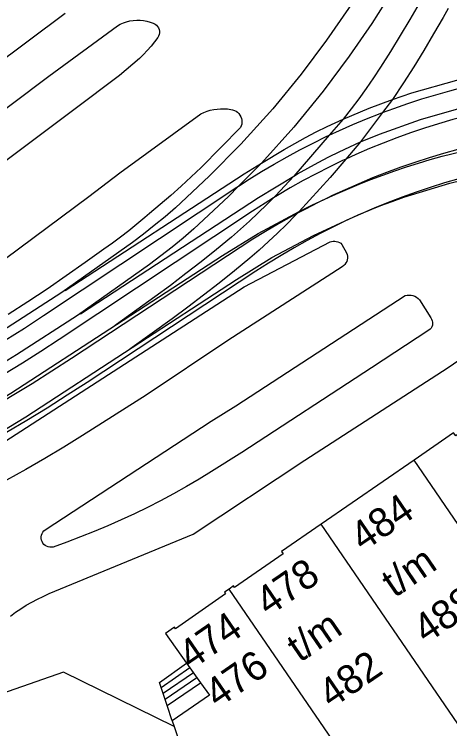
# Model space of a CAD drawing. Extents: x 122462 to 123306, y 485548 to 486417.
# Drawn here: x 123082 to 123104.54, y 486252.79 to 486289.76 of the extents above; entities that cross this region are included whole.
import ezdxf

# ---------------------------------------------------------------- set-up
doc = ezdxf.new("R2010")
doc.units = 0
for name, color, linetype in [('B-WE-IE-MEUBILAIR_WEGMEUBILAIR_VERKEERSBORD-S', 7, 'Continuous'), ('Level 1', 7, 'Continuous'), ('Level 17', 7, 'Continuous'), ('Level 24', 7, 'Continuous'), ('Level 30', 7, 'Continuous'), ('Level 31', 7, 'Continuous'), ('Level 33', 7, 'Continuous'), ('Level 37', 7, 'Continuous'), ('Level 4', 7, 'Continuous')]:
    doc.layers.add(name, color=color, linetype=linetype)

msp = doc.modelspace()

# ---------------------------------------------------------------- linework, layer by layer
at = {"layer": 'Level 1'}
for p, q in [((123102.688, 486266.686), (123097.883, 486263.376)), ((123090.91, 486256.189), (123091.634, 486255.17)), ((123090.17, 486253.198), (123090.267, 486252.909)), ((123090.267, 486252.909), (123091.252, 486250))]:
    msp.add_line(p, q, dxfattribs=at)
for points in [[(123107.56, 486269.9), (123107.332, 486269.745), (123107.389, 486269.662), (123104.859, 486267.94), (123104.739, 486268.1), (123102.688, 486266.686)], [(123097.883, 486263.376), (123095.83, 486261.959), (123095.909, 486261.846), (123093.403, 486260.097), (123093.346, 486260.181), (123093.111, 486260.017)], [(123093.111, 486260.017), (123092.876, 486259.853), (123092.934, 486259.77), (123090.348, 486257.966), (123090.289, 486258.049), (123089.83, 486257.709), (123090.91, 486256.189)], [(123091.634, 486255.17), (123092.098, 486254.518), (123090.17, 486253.198)]]:
    msp.add_lwpolyline(points, dxfattribs=at)
at = {"layer": 'Level 17'}
for points in [[(123069.357, 486278.41), (123084.622, 486289.817)], [(123071.931, 486277.649), (123083.776, 486286.553), (123087.33, 486289.166), (123087.485, 486289.249), (123087.646, 486289.319), (123087.812, 486289.375), (123087.982, 486289.417), (123088.156, 486289.444), (123088.331, 486289.457), (123088.506, 486289.455), (123088.681, 486289.437), (123088.854, 486289.406), (123089.023, 486289.359), (123089.188, 486289.299), (123089.285, 486289.255), (123089.353, 486289.199), (123089.411, 486289.132), (123089.456, 486289.057), (123089.488, 486288.975), (123089.505, 486288.888), (123089.508, 486288.8), (123089.495, 486288.713), (123089.468, 486288.629), (123089.434, 486288.563), (123089.259, 486288.33), (123089.074, 486288.105), (123088.881, 486287.886), (123088.679, 486287.676), (123088.469, 486287.474), (123087.435, 486286.593), (123085.078, 486284.821), (123076.043, 486278.046)], [(123076.473, 486273.355), (123085.852, 486280.334), (123087.457, 486281.561), (123091.646, 486284.602), (123091.807, 486284.677), (123091.974, 486284.74), (123092.144, 486284.791), (123092.317, 486284.83), (123092.493, 486284.857), (123092.67, 486284.871), (123092.848, 486284.873), (123093.025, 486284.863), (123093.297, 486284.821), (123093.388, 486284.789), (123093.473, 486284.745), (123093.55, 486284.688), (123093.619, 486284.62), (123093.676, 486284.543), (123093.722, 486284.459), (123093.755, 486284.368), (123093.774, 486284.274), (123093.779, 486284.178), (123093.77, 486284.082), (123093.747, 486283.989), (123093.71, 486283.9), (123091.674, 486281.839), (123091.154, 486281.345), (123090.627, 486280.86), (123090.091, 486280.384), (123089.548, 486279.916), (123088.998, 486279.457), (123088.747, 486279.238), (123088.339, 486278.895), (123087.923, 486278.56), (123087.5, 486278.235), (123087.071, 486277.919), (123086.634, 486277.613), (123085.662, 486276.91), (123084.681, 486276.22), (123083.691, 486275.541), (123082.693, 486274.876), (123081.687, 486274.223)], [(123078.945, 486266.021), (123093.889, 486275.66), (123098.34, 486277.978), (123098.419, 486278.005), (123098.501, 486278.019), (123098.584, 486278.021), (123098.667, 486278.011), (123098.747, 486277.988), (123098.823, 486277.954), (123098.893, 486277.908), (123098.955, 486277.853), (123099.199, 486277.411), (123099.228, 486277.325), (123099.243, 486277.236), (123099.243, 486277.146), (123099.23, 486277.057), (123099.203, 486276.97), (123099.162, 486276.89), (123099.11, 486276.816), (123099.047, 486276.752), (123098.974, 486276.698), (123093.047, 486272.886), (123088.818, 486270.055), (123085.529, 486267.959), (123084.556, 486267.362), (123083.574, 486266.778), (123082.586, 486266.207), (123081.59, 486265.648)], [(123083.919, 486262.179), (123083.833, 486262.181), (123083.749, 486262.198), (123083.669, 486262.229), (123083.596, 486262.273), (123083.531, 486262.329), (123083.476, 486262.396), (123083.434, 486262.47), (123083.405, 486262.551), (123083.391, 486262.636), (123083.391, 486262.722), (123083.405, 486262.806), (123083.434, 486262.887), (123083.477, 486262.962), (123083.531, 486263.028), (123083.596, 486263.084), (123092.19, 486268.701), (123093.458, 486269.492), (123102.237, 486275.2), (123102.335, 486275.224), (123102.435, 486275.232), (123102.535, 486275.226), (123102.634, 486275.205), (123102.728, 486275.17), (123102.815, 486275.12), (123102.895, 486275.059), (123102.964, 486274.986), (123103.56, 486274.048), (123103.602, 486273.98), (123103.632, 486273.905), (123103.648, 486273.827), (123103.649, 486273.747), (123103.637, 486273.668), (123103.611, 486273.592), (123103.572, 486273.522), (123103.521, 486273.46), (123103.46, 486273.408), (123100.484, 486271.465), (123093.781, 486267.079), (123092.207, 486266.097), (123091.559, 486265.702), (123090.904, 486265.319), (123090.242, 486264.949), (123089.573, 486264.591), (123088.897, 486264.246), (123088.215, 486263.913), (123087.527, 486263.593), (123086.833, 486263.287), (123086.134, 486262.993), (123085.429, 486262.712), (123084.719, 486262.445), (123084.004, 486262.191), (123083.919, 486262.179)], [(123081.805, 486258.613), (123082.066, 486258.813), (123082.336, 486259.001), (123082.614, 486259.177), (123082.9, 486259.34), (123083.193, 486259.489), (123083.492, 486259.626), (123083.801, 486259.781), (123091.256, 486262.861), (123097.028, 486266.692), (123104.46, 486271.489), (123106.388, 486272.817)]]:
    msp.add_lwpolyline(points, dxfattribs=at)
at = {"layer": 'Level 24'}
msp.add_lwpolyline([(123090.267, 486252.909), (123084.545, 486255.719), (123079.138, 486253.83)], dxfattribs=at)
at = {"layer": 'Level 30'}
for p, q in [((123089.908, 486253.988), (123091.634, 486255.17)), ((123090.17, 486253.198), (123089.908, 486253.988))]:
    msp.add_line(p, q, dxfattribs=at)
at = {"layer": 'Level 31'}
msp.add_lwpolyline([(123089.908, 486253.988), (123089.512, 486255.185), (123090.91, 486256.189)], dxfattribs=at)
at = {"layer": 'Level 33'}
for p, q in [((123091.091, 486255.934), (123089.601, 486254.914)), ((123091.272, 486255.68), (123089.704, 486254.606)), ((123091.453, 486255.425), (123089.806, 486254.297))]:
    msp.add_line(p, q, dxfattribs=at)
at = {"layer": 'Level 37'}
for p, q in [((123101.576, 486285.355), (123101.063, 486284.674)), ((123101.063, 486284.674), (123099.922, 486283.159)), ((123099.023, 486284.341), (123098.295, 486283.499)), ((123098.295, 486283.499), (123096.466, 486281.384)), ((123099.922, 486283.159), (123099.154, 486282.266)), ((123096.744, 486279.561), (123096.65, 486279.462)), ((123087.282, 486273.709), (123087.123, 486273.595)), ((123088.092, 486272.518), (123087.993, 486272.447))]:
    msp.add_line(p, q, dxfattribs=at)
for points in [[(123101.094, 486293.142), (123100.524, 486292.1), (123100.231, 486291.584), (123099.93, 486291.073), (123099.619, 486290.568), (123099.3, 486290.068), (123098.161, 486288.428), (123096.846, 486286.667), (123095.381, 486284.861), (123093.724, 486283.037), (123092.088, 486281.381), (123090.343, 486279.744), (123089.798, 486279.278), (123089.244, 486278.824), (123088.68, 486278.38), (123088.108, 486277.948), (123084.459, 486275.368), (123081.327, 486273.341)], [(123102.157, 486292.08), (123101.769, 486291.373), (123101.468, 486290.842), (123101.157, 486290.316), (123100.838, 486289.796), (123100.509, 486289.281), (123099.337, 486287.594), (123097.983, 486285.781), (123096.474, 486283.921), (123094.786, 486282.062)], [(123103.347, 486291.012), (123102.954, 486290.326), (123102.469, 486289.49), (123101.973, 486288.659), (123101.467, 486287.836), (123100.951, 486287.018), (123100.587, 486286.467), (123100.213, 486285.924), (123099.827, 486285.388), (123099.43, 486284.86), (123099.023, 486284.341)], [(123104.465, 486290.063), (123104.199, 486289.6), (123103.701, 486288.742), (123103.193, 486287.89), (123102.674, 486287.045), (123102.144, 486286.206), (123101.576, 486285.355)], [(123101.576, 486285.355), (123102.576, 486285.69), (123104.902, 486286.358), (123105.489, 486286.503), (123106.079, 486286.637), (123106.67, 486286.762), (123107.264, 486286.877), (123108.608, 486287.097)], [(123101.063, 486284.674), (123101.649, 486284.892), (123102.366, 486285.142), (123103.089, 486285.378), (123103.816, 486285.599), (123104.548, 486285.806), (123105.283, 486285.998), (123106.022, 486286.175), (123106.765, 486286.338), (123107.51, 486286.485), (123108.259, 486286.618), (123109.01, 486286.736), (123109.259, 486286.77)], [(123099.922, 486283.159), (123100.899, 486283.564), (123103.02, 486284.317), (123105.254, 486284.959), (123107.523, 486285.457), (123109.723, 486285.785), (123111.076, 486285.909)], [(123099.023, 486284.341), (123100.364, 486284.905), (123101.576, 486285.355)], [(123111.911, 486285.562), (123111.442, 486285.527), (123110.683, 486285.455), (123109.925, 486285.367), (123109.17, 486285.263), (123108.416, 486285.144), (123107.666, 486285.008), (123106.918, 486284.858), (123106.174, 486284.691), (123105.433, 486284.509), (123104.697, 486284.312), (123103.964, 486284.099), (123103.236, 486283.871), (123102.514, 486283.628), (123101.796, 486283.369), (123101.084, 486283.096), (123100.378, 486282.808), (123099.677, 486282.506), (123099.154, 486282.266)], [(123098.295, 486283.499), (123098.832, 486283.749), (123099.527, 486284.055), (123100.229, 486284.348), (123100.936, 486284.627), (123101.063, 486284.674)], [(123094.786, 486282.062), (123095.971, 486282.764), (123096.519, 486283.075), (123097.073, 486283.377), (123097.631, 486283.67), (123098.195, 486283.953), (123099.023, 486284.341)], [(123098.291, 486280.297), (123098.639, 486280.454), (123099.247, 486280.717), (123099.851, 486280.966), (123100.459, 486281.205), (123101.071, 486281.434), (123101.687, 486281.653), (123102.298, 486281.858), (123102.913, 486282.054), (123103.531, 486282.239), (123104.152, 486282.415), (123106.584, 486283.008), (123109.048, 486283.462), (123111.434, 486283.759), (123112.039, 486283.81), (123112.645, 486283.85), (123113.251, 486283.88), (123113.858, 486283.9), (123116.546, 486283.872)], [(123093.601, 486280.862), (123094.155, 486281.221), (123094.801, 486281.622), (123095.454, 486282.009), (123096.116, 486282.384), (123096.784, 486282.746), (123097.46, 486283.094), (123098.143, 486283.428), (123098.295, 486283.499)], [(123096.466, 486281.384), (123096.66, 486281.497), (123097.192, 486281.799), (123097.73, 486282.092), (123098.272, 486282.376), (123098.819, 486282.651), (123099.922, 486283.159)], [(123104.957, 486282.771), (123104.211, 486282.562), (123103.468, 486282.337), (123102.731, 486282.098), (123101.998, 486281.844), (123101.27, 486281.575), (123100.548, 486281.293), (123099.832, 486280.995), (123099.122, 486280.684), (123098.418, 486280.359), (123098.291, 486280.297)], [(123100.513, 486279.676), (123100.975, 486279.857), (123101.566, 486280.078), (123102.16, 486280.289), (123104.54, 486281.025), (123106.887, 486281.598), (123109.265, 486282.036), (123111.564, 486282.322), (123112.148, 486282.371), (123112.732, 486282.41), (123113.316, 486282.439), (123113.901, 486282.458), (123116.277, 486282.439), (123118.551, 486282.311), (123120.723, 486282.084), (123121.36, 486281.984), (123121.994, 486281.871), (123122.625, 486281.745), (123123.254, 486281.606), (123124.226, 486281.373)], [(123084.63, 486275.463), (123093.897, 486281.512), (123094.786, 486282.062)], [(123094.786, 486282.062), (123094.768, 486282.043), (123093.601, 486280.862)], [(123099.154, 486282.266), (123098.984, 486282.188), (123098.297, 486281.857), (123097.617, 486281.511), (123096.945, 486281.151), (123096.28, 486280.777), (123095.623, 486280.389), (123095.409, 486280.257)], [(123099.154, 486282.266), (123098.34, 486281.32), (123096.744, 486279.561)], [(123085.419, 486274.258), (123094.646, 486280.281), (123096.466, 486281.384)], [(123096.466, 486281.384), (123095.513, 486280.362), (123095.409, 486280.257)], [(123105.004, 486281.249), (123104.263, 486281.033), (123103.526, 486280.802), (123102.794, 486280.555), (123102.067, 486280.294), (123101.346, 486280.018), (123100.631, 486279.727), (123100.513, 486279.676)], [(123020.203, 486250), (123063.526, 486264.363), (123064.636, 486264.748), (123065.74, 486265.147), (123066.839, 486265.562), (123067.932, 486265.992), (123069.02, 486266.436), (123070.101, 486266.895), (123071.175, 486267.369), (123072.244, 486267.858), (123073.305, 486268.361), (123074.359, 486268.878), (123075.407, 486269.41), (123076.447, 486269.956), (123077.479, 486270.516), (123078.504, 486271.09), (123079.521, 486271.678), (123080.529, 486272.28), (123081.53, 486272.895), (123082.522, 486273.524), (123083.505, 486274.167), (123093.517, 486280.807), (123093.601, 486280.862)], [(123093.601, 486280.862), (123093.084, 486280.338), (123091.293, 486278.657), (123090.733, 486278.179), (123090.163, 486277.711), (123089.584, 486277.256), (123088.996, 486276.812), (123085.27, 486274.178), (123082.113, 486272.134), (123078.505, 486269.929), (123076.112, 486268.561), (123074.048, 486267.498), (123069.67, 486265.423), (123067.777, 486264.598), (123065.538, 486263.724), (123060.937, 486262.088), (123024.458, 486250)], [(123095.409, 486280.257), (123094.975, 486279.988), (123094.335, 486279.573), (123084.323, 486272.934), (123083.377, 486272.315), (123082.423, 486271.709), (123081.461, 486271.115)], [(123095.409, 486280.257), (123095.074, 486279.917), (123094.627, 486279.48), (123094.171, 486279.053), (123093.707, 486278.635), (123093.235, 486278.226), (123092.458, 486277.587), (123091.673, 486276.958), (123090.879, 486276.339), (123090.077, 486275.731), (123089.268, 486275.135), (123087.282, 486273.709)], [(123098.291, 486280.297), (123097.721, 486280.019), (123097.03, 486279.666), (123096.65, 486279.462)], [(123096.744, 486279.561), (123096.842, 486279.61), (123097.437, 486279.9), (123098.036, 486280.182), (123098.291, 486280.297)], [(123100.513, 486279.676), (123099.921, 486279.421), (123099.219, 486279.1), (123098.523, 486278.766), (123097.834, 486278.417), (123097.152, 486278.053), (123096.478, 486277.676), (123095.812, 486277.285), (123095.154, 486276.881), (123094.505, 486276.463), (123085.771, 486270.712), (123084.739, 486270.042), (123083.698, 486269.386), (123082.648, 486268.743), (123081.591, 486268.113), (123080.525, 486267.498), (123079.451, 486266.896), (123078.37, 486266.309), (123077.281, 486265.735), (123076.185, 486265.176), (123075.082, 486264.631), (123073.971, 486264.1), (123072.854, 486263.583), (123072.802, 486263.56)], [(123096.65, 486279.462), (123096.347, 486279.299), (123095.671, 486278.919), (123095.003, 486278.525), (123094.343, 486278.118), (123093.691, 486277.698), (123084.957, 486271.949), (123083.942, 486271.29), (123082.919, 486270.644), (123081.887, 486270.012), (123080.847, 486269.393), (123079.799, 486268.788), (123078.744, 486268.196), (123077.681, 486267.618), (123076.61, 486267.054), (123076.316, 486266.904)], [(123087.282, 486273.709), (123092.766, 486277.278), (123094.623, 486278.422), (123096.744, 486279.561)], [(123088.092, 486272.518), (123093.506, 486276.042), (123095.332, 486277.166), (123097.479, 486278.315), (123099.805, 486279.386), (123100.388, 486279.627), (123100.513, 486279.676)], [(123096.65, 486279.462), (123096.54, 486279.346), (123096.087, 486278.886), (123095.624, 486278.435), (123095.153, 486277.994), (123094.673, 486277.562), (123094.185, 486277.139), (123093.397, 486276.491), (123092.601, 486275.854), (123091.797, 486275.227), (123090.984, 486274.611), (123090.163, 486274.006), (123088.092, 486272.518)], [(123076.316, 486266.904), (123077.727, 486267.672), (123081.822, 486270.156), (123087.282, 486273.709)], [(123072.802, 486263.56), (123076.028, 486265.107), (123078.433, 486266.416), (123082.588, 486268.936), (123088.092, 486272.518)]]:
    msp.add_lwpolyline(points, dxfattribs=at)
at = {"layer": 'Level 4'}
for p, q in [((123109.999, 486256.021), (123102.688, 486266.686)), ((123105.187, 486252.722), (123097.883, 486263.376)), ((123099.982, 486250), (123093.111, 486260.017))]:
    msp.add_line(p, q, dxfattribs=at)

# ---------------------------------------------------------------- texts
at = {"layer": 'B-WE-IE-MEUBILAIR_WEGMEUBILAIR_VERKEERSBORD-S'}
for s, rotation, p in [('484', 34.3342, (123100.05, 486261.919)), ('t/m', 34.3342, (123101.678, 486259.533)), ('478', 34.3342, (123095.15, 486258.573)), ('488', 34.3342, (123103.31, 486257.148)), ('474', 34.56, (123091.16, 486255.804)), ('t/m', 34.3342, (123096.778, 486256.187)), ('476', 34.56, (123092.522, 486253.817)), ('482', 34.3342, (123098.409, 486253.8))]:
    msp.add_text(s, height=1.5, rotation=rotation, dxfattribs=at).set_placement(p)

doc.saveas('drawing.dxf')
